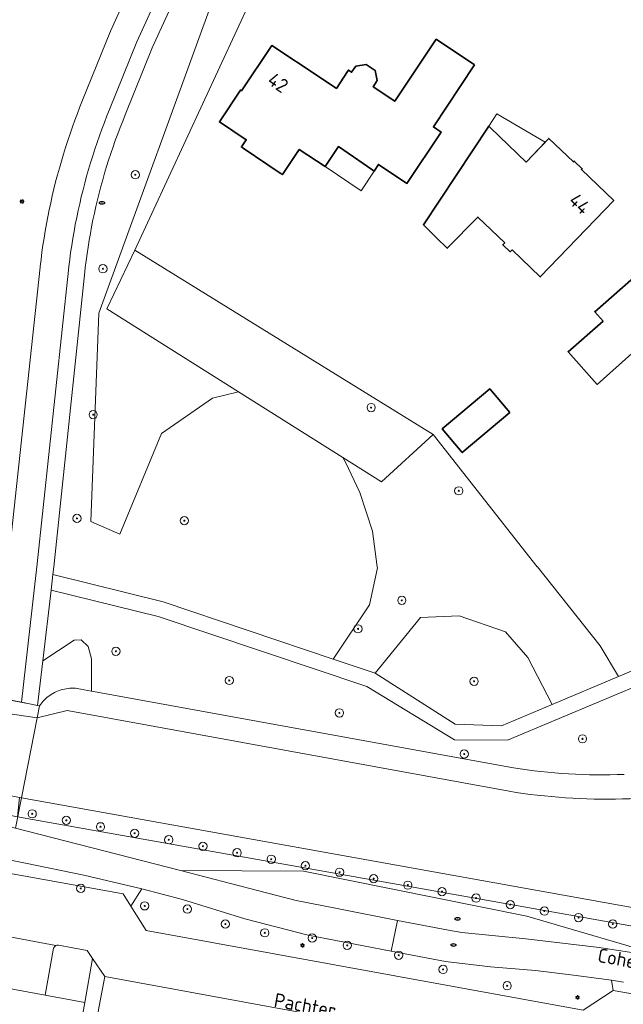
# Model space of a CAD drawing. Header units: metres. Extents: x 152610 to 160096, y 456114 to 462495.
# Tile 557 of 938: x 158757 to 158815, y 459958 to 460053. Entities that reach past the tile are written whole.
import ezdxf
from ezdxf.enums import TextEntityAlignment as Align

# ---------------------------------------------------------------- set-up
doc = ezdxf.new("R2010")
doc.units = ezdxf.units.M
doc.header["$LTSCALE"] = 0.5
doc.layers.get('0').update_dxf_attribs({"linetype": 'CONTINUOUS'})
for name, color, linetype, lineweight in [('B-PV-GK-BESCHOEIING-G', 251, 'GK-BESCHOEIING-SO', 18), ('B-PV-GR-BEPLANTING_CULTUUR_BOSPLANTSOEN-GV', 251, 'CONTINUOUS', 18), ('B-PV-GR-BEPLANTING_CULTUUR_HEESTERS-GV', 251, 'CONTINUOUS', 18), ('B-PV-GR-BOOM-S', 251, 'CONTINUOUS', 25), ('B-PV-GR-HAAG-GV', 251, 'CONTINUOUS', 13), ('B-PV-GW-TALUD_KRUIN-G', 251, 'CONTINUOUS', 18), ('B-PV-IE-MEUBILAIR-S', 251, 'CONTINUOUS', 25), ('B-PV-KW-KUNSTWERK_DEK-GV', 251, 'CONTINUOUS', 18), ('B-PV-OG-BEBOUWING-GV', 6, 'CONTINUOUS', 35), ('B-PV-OG-BEBOUWING-T18', 1, 'CONTINUOUS', 18), ('B-PV-OG-BEBOUWING_OVERBOUWING-GV', 251, 'CONTINUOUS', 18), ('B-PV-OG-TERREIN_BEGROEID-GV', 251, 'CONTINUOUS', 18), ('B-PV-OG-TOPOGRAFIE-T18', 1, 'CONTINUOUS', 18), ('B-PV-OG-WATER_SLOOT-GV', 251, 'CONTINUOUS', 18), ('B-PV-VH-GESLOTENVERHARDING_ASFALT-GV', 251, 'CONTINUOUS', 18), ('B-PV-VH-HALFVERHARDING_GRAVEL-GV', 251, 'CONTINUOUS', 18), ('B-PV-VH-ONVERHARD_ZAND-GV', 251, 'CONTINUOUS', 18), ('B-PV-VH-OPENVERHARDING_BETONSTRAATSTEEN-GV', 251, 'CONTINUOUS', 18), ('B-PV-VH-OPENVERHARDING_TEGEL-GV', 251, 'CONTINUOUS', 18)]:
    doc.layers.add(name, color=color, linetype=linetype, lineweight=lineweight)
doc.styles.add('NLCS-ISO', font='NLCS-ISO.ttf')
doc.styles.add('NLCS-ISO-M750-T18', font='NLCS-ISO.ttf', dxfattribs={"height": 1.35})
doc.linetypes.add('GK-BESCHOEIING-SO', pattern='A,18,-3,[1,NLCS.SHX,S=0.6,R=0,X=0,Y=0],-3', length=24)

# ---------------------------------------------------------------- blocks, each defined once
blk = doc.blocks.new('SIE-MEUBILAIR_PAAL_LICHTMAST-SO')
for points in [[(-0.62, 0), (-1, 0)], [(-0.71, 0.71), (-0.44, 0.44)], [(0, 1), (0, 0.62)], [(0.44, 0.44), (0.71, 0.71)], [(1, 0), (0.62, 0)], [(-0.71, -0.71), (-0.44, -0.44)], [(0, -0.62), (0, -1)], [(0.44, -0.44), (0.71, -0.71)]]:
    blk.add_lwpolyline(points)
blk.add_circle((0, 0), 0.5)
blk = doc.blocks.new('SIE-MEUBILAIR_PUT_RIOOLPUT-SO')
blk.add_ellipse((0, 0), major_axis=(1.25, 0), ratio=0.54)
at = {"style": 'NLCS-ISO'}
blk.add_text('ri', height=0.75, dxfattribs=at).set_placement((-0.04, 0.07), align=Align.MIDDLE_CENTER)
blk = doc.blocks.new('SGR-BOOM_GBKN-SO')
at = {"linetype": 'ByBlock', "lineweight": 18}
h = blk.add_hatch(color=0, dxfattribs=at)
h.dxf.hatch_style = 1
edge = h.paths.add_edge_path()
edge.add_arc((0, 0), 0.25, 0, 360)
at = {"color": 0, "linetype": 'ByBlock', "lineweight": 18}
for radius in [2, 0.25]:
    blk.add_circle((0, 0), radius, dxfattribs=at)
at = {"color": 0, "linetype": 'ByBlock', "lineweight": 18, "style": 'NLCS-ISO'}
blk.add_attdef('SOORT', (2.5, 0), '', height=1.5, dxfattribs=at)

msp = doc.modelspace()

# ---------------------------------------------------------------- linework, layer by layer
at = {"layer": 'B-PV-GK-BESCHOEIING-G', "flags": 128}
msp.add_lwpolyline([(158474.733, 460059.158), (158474.943, 460059.189), (158475.393, 460059.246), (158475.843, 460059.296), (158476.295, 460059.338), (158476.747, 460059.372), (158477.199, 460059.398), (158477.652, 460059.416), (158478.105, 460059.426), (158478.558, 460059.429), (158479.012, 460059.423), (158479.465, 460059.409), (158479.917, 460059.387), (158480.37, 460059.357), (158480.821, 460059.319), (158481.272, 460059.273), (158481.722, 460059.219), (158482.171, 460059.157), (158482.619, 460059.088), (158483.066, 460059.01), (158483.511, 460058.925), (158483.954, 460058.831), (158484.396, 460058.73), (158484.836, 460058.621), (158485.274, 460058.505), (158485.71, 460058.38), (158486.144, 460058.248), (158486.575, 460058.109), (158487.004, 460057.962), (158487.43, 460057.807), (158487.853, 460057.644), (158488.273, 460057.475), (158488.69, 460057.298), (158489.104, 460057.113), (158489.515, 460056.921), (158489.922, 460056.723), (158490.326, 460056.516), (158490.726, 460056.303), (158491.122, 460056.083), (158491.514, 460055.856), (158491.903, 460055.622), (158492.287, 460055.381), (158492.666, 460055.133), (158493.041, 460054.879), (158493.412, 460054.618), (158493.778, 460054.351), (158494.139, 460054.077), (158494.496, 460053.797), (158494.847, 460053.511), (158495.193, 460053.218), (158495.534, 460052.919), (158495.87, 460052.615), (158496.2, 460052.305), (158496.525, 460051.988), (158496.844, 460051.666), (158497.157, 460051.339), (158497.465, 460051.006), (158498.657, 460049.856), (158500, 460048.907), (158501.649, 460047.928), (158503.451, 460047.272), (158503.768, 460047.182), (158504.636, 460046.931), (158505.5, 460046.672), (158506.363, 460046.406), (158507.223, 460046.132), (158508.08, 460045.85), (158508.936, 460045.561), (158509.788, 460045.264), (158510.638, 460044.96), (158511.485, 460044.648), (158512.329, 460044.329), (158513.171, 460044.002), (158514.009, 460043.668), (158514.845, 460043.326), (158515.677, 460042.977), (158516.506, 460042.62), (158517.332, 460042.257), (158518.155, 460041.886), (158518.975, 460041.507), (158519.791, 460041.122), (158520.604, 460040.729), (158521.413, 460040.329), (158522.219, 460039.922), (158523.021, 460039.507), (158523.819, 460039.086), (158524.613, 460038.657), (158525.404, 460038.222), (158525.955, 460037.907), (158526.509, 460037.598), (158527.067, 460037.297), (158527.629, 460037.002), (158528.195, 460036.715), (158528.765, 460036.435), (158529.337, 460036.162), (158529.914, 460035.896), (158530.493, 460035.637), (158531.076, 460035.386), (158531.662, 460035.143), (158532.251, 460034.906), (158532.842, 460034.677), (158533.437, 460034.456), (158534.035, 460034.242), (158534.635, 460034.036), (158535.237, 460033.837), (158535.842, 460033.646), (158536.45, 460033.462), (158537.059, 460033.286), (158537.671, 460033.118), (158538.285, 460032.958), (158538.901, 460032.805), (158539.519, 460032.66), (158540.138, 460032.523), (158540.76, 460032.394), (158541.382, 460032.273), (158542.007, 460032.159), (158542.145, 460032.135), (158584.685, 460024.085), (158585.019, 460024.016), (158585.354, 460023.955), (158585.69, 460023.902), (158586.028, 460023.856), (158586.367, 460023.819), (158586.706, 460023.79), (158587.046, 460023.768), (158587.386, 460023.755), (158587.727, 460023.75), (158588.068, 460023.752), (158588.408, 460023.763), (158588.748, 460023.781), (158589.088, 460023.808), (158589.427, 460023.842), (158589.765, 460023.885), (158590.102, 460023.935), (158590.437, 460023.994), (158590.772, 460024.06), (158591.104, 460024.134), (158591.435, 460024.215), (158591.763, 460024.305), (158592.09, 460024.402), (158592.414, 460024.507), (158592.736, 460024.619), (158593.054, 460024.739), (158593.37, 460024.867), (158593.683, 460025.002), (158593.889, 460025.095), (158594.111, 460025.174), (158594.513, 460025.312), (158594.918, 460025.442), (158595.325, 460025.564), (158595.735, 460025.679), (158596.147, 460025.786), (158596.56, 460025.885), (158596.976, 460025.977), (158597.393, 460026.06), (158597.811, 460026.136), (158598.231, 460026.204), (158598.652, 460026.264), (158599.075, 460026.316), (158599.498, 460026.36), (158599.921, 460026.396), (158600.346, 460026.424), (158600.771, 460026.444), (158601.196, 460026.456), (158601.621, 460026.46), (158602.047, 460026.456), (158602.472, 460026.444), (158602.897, 460026.424), (158603.321, 460026.397), (158603.745, 460026.361), (158604.168, 460026.317), (158604.59, 460026.265), (158605.011, 460026.206), (158605.431, 460026.138), (158605.85, 460026.062), (158606.267, 460025.979), (158606.682, 460025.888), (158607.096, 460025.789), (158614.619, 460024.73), (158616.954, 460024.152), (158630.636, 460021.782), (158631.11, 460021.67), (158631.585, 460021.565), (158632.062, 460021.469), (158632.541, 460021.38), (158633.021, 460021.299), (158633.502, 460021.226), (158633.985, 460021.161), (158634.468, 460021.104), (158634.952, 460021.055), (158635.437, 460021.014), (158635.923, 460020.981), (158636.409, 460020.956), (158636.896, 460020.939), (158637.382, 460020.929), (158637.869, 460020.928), (158638.356, 460020.935), (158638.842, 460020.95), (158639.329, 460020.973), (158639.814, 460021.003), (158640.3, 460021.042), (158640.784, 460021.089), (158641.268, 460021.143), (158641.75, 460021.206), (158642.232, 460021.277), (158642.713, 460021.355), (158643.192, 460021.441), (158643.669, 460021.536), (158644.145, 460021.638), (158644.209, 460021.652), (158644.457, 460021.708), (158644.835, 460021.786), (158645.215, 460021.857), (158645.596, 460021.92), (158645.978, 460021.975), (158646.361, 460022.022), (158646.745, 460022.061), (158647.13, 460022.092), (158647.516, 460022.115), (158647.902, 460022.13), (158648.288, 460022.137), (158648.674, 460022.136), (158649.06, 460022.127), (158649.446, 460022.11), (158649.831, 460022.086), (158650.216, 460022.053), (158650.6, 460022.012), (158650.983, 460021.963), (158651.365, 460021.906), (158651.745, 460021.842), (158652.125, 460021.769), (158652.502, 460021.689), (158652.878, 460021.601), (158653.253, 460021.505), (158653.625, 460021.401), (158653.994, 460021.29), (158654.362, 460021.171), (158654.726, 460021.045), (158655.089, 460020.911), (158655.448, 460020.769), (158655.804, 460020.62), (158656.157, 460020.464), (158656.507, 460020.3), (158656.853, 460020.129), (158657.196, 460019.951), (158657.535, 460019.767), (158657.87, 460019.575), (158658.201, 460019.376), (158658.528, 460019.17), (158659.581, 460014.995), (158660.547, 460013.802), (158661.019, 460013.554), (158661.798, 460013.146), (158662.244, 460013.587), (158662.352, 460014.275), (158662.353, 460015.601), (158662.635, 460017.118), (158662.987, 460017.748), (158666.914, 460018.277), (158667.106, 460018.303), (158669.964, 460018.687), (158670.182, 460018.717), (158671.399, 460018.541), (158671.447, 460018.534), (158671.66, 460018.495), (158671.872, 460018.449), (158672.082, 460018.396), (158672.29, 460018.334), (158672.496, 460018.265), (158672.698, 460018.188), (158672.898, 460018.104), (158673.095, 460018.013), (158673.288, 460017.914), (158673.477, 460017.808), (158673.663, 460017.696), (158673.844, 460017.577), (158674.02, 460017.451), (158674.192, 460017.318), (158674.359, 460017.18), (158674.52, 460017.035), (158674.676, 460016.884), (158674.827, 460016.728), (158674.971, 460016.567), (158675.11, 460016.4), (158675.242, 460016.228), (158675.368, 460016.051), (158675.487, 460015.87), (158675.6, 460015.685), (158675.705, 460015.495), (158675.804, 460015.302), (158675.895, 460015.106), (158675.979, 460014.906), (158676.056, 460014.703), (158676.125, 460014.497), (158676.186, 460014.289), (158676.24, 460014.079), (158676.286, 460013.867), (158676.324, 460013.654), (158676.354, 460013.439), (158676.753, 460008.743), (158676.77, 460008.544), (158676.933, 460006.617), (158676.95, 460006.417), (158677.59, 460002.15), (158678.147, 460000), (158678.47, 459998.75), (158681.56, 459993.85), (158682.373, 459992.754), (158683.361, 459991.812), (158683.561, 459991.657), (158683.766, 459991.508), (158683.976, 459991.366), (158684.189, 459991.23), (158684.408, 459991.101), (158684.63, 459990.979), (158684.855, 459990.865), (158685.085, 459990.757), (158685.317, 459990.657), (158685.553, 459990.564), (158685.791, 459990.479), (158686.032, 459990.401), (158686.276, 459990.331), (158686.521, 459990.268), (158686.6, 459990.25), (158751.58, 459978.72), (158751.778, 459978.68), (158756.595, 459977.716), (158756.791, 459977.677), (158834.12, 459963.78), (158843.94, 459961.89), (158852.56, 459960.22), (158852.897, 459960.137), (158853.235, 459960.061), (158853.575, 459959.994), (158853.917, 459959.934), (158854.259, 459959.882), (158854.603, 459959.838), (158854.948, 459959.803), (158855.294, 459959.775), (158855.64, 459959.755), (158855.986, 459959.743), (158856.333, 459959.739), (158856.68, 459959.743), (158857.026, 459959.755), (158857.372, 459959.775), (158857.718, 459959.803), (158858.063, 459959.839), (158858.407, 459959.882), (158858.75, 459959.934), (158859.07, 459959.99), (158859.409, 459960.091), (158859.778, 459960.194), (158860.149, 459960.288), (158860.522, 459960.375), (158860.897, 459960.454), (158861.273, 459960.526), (158861.651, 459960.589), (158862.03, 459960.645), (158862.41, 459960.692), (158862.791, 459960.732), (158863.172, 459960.763), (158863.555, 459960.787), (158863.937, 459960.803), (158864.32, 459960.81), (158864.703, 459960.81), (158865.086, 459960.802), (158865.469, 459960.785), (158865.851, 459960.761), (158866.233, 459960.729), (158866.614, 459960.688), (158866.994, 459960.64), (158867.372, 459960.584), (158867.75, 459960.52), (158896.821, 459951.25), (158899.349, 459950.965), (158901.43, 459950.73), (158906.435, 459950.678), (158906.882, 459950.597), (158909.016, 459950.211), (158915.147, 459949.101), (158917.198, 459948.729), (158917.642, 459948.649), (158921.99, 459945.69), (158925.427, 459945.052), (158964.503, 459937.795), (159000, 459934.696), (159003.633, 459934.171), (159005.109, 459934.22), (159006.093, 459934.614), (159007.077, 459935.305), (159007.962, 459936.143), (159014.89, 459947.09), (159017.691, 459951.429), (159019.017, 459954.043), (159018.462, 459968.244), (159020.418, 459992.305), (159020.706, 459993.813), (159022.152, 460000), (159022.95, 460003.42), (159027.25, 460016.67), (159028.16, 460021.17), (159028.265, 460024.361), (159027.69, 460030.4), (159027.671, 460030.666), (159027.644, 460030.931), (159027.609, 460031.195), (159027.566, 460031.459), (159027.515, 460031.72), (159027.457, 460031.98), (159027.391, 460032.239), (159027.316, 460032.495), (159027.235, 460032.748), (159027.145, 460033), (159027.049, 460033.248), (159026.944, 460033.493), (159026.833, 460033.736), (159026.714, 460033.974), (159026.588, 460034.209), (159026.456, 460034.441), (159026.316, 460034.668), (159026.23, 460034.8), (159026.04, 460035.142), (159025.843, 460035.481), (159025.639, 460035.815), (159025.429, 460036.145), (159025.211, 460036.47), (159024.987, 460036.792), (159024.757, 460037.108), (159024.52, 460037.42), (159024.277, 460037.727), (159024.028, 460038.028), (159023.772, 460038.325), (159023.511, 460038.616), (159023.243, 460038.902), (159022.97, 460039.183), (159022.691, 460039.457), (159022.407, 460039.726), (159022.117, 460039.989), (159021.822, 460040.247), (159021.521, 460040.498), (159021.216, 460040.742), (159020.906, 460040.981), (159020.591, 460041.213), (159020.271, 460041.439), (159019.946, 460041.658), (159019.617, 460041.871), (159019.284, 460042.076), (159018.947, 460042.275), (159018.606, 460042.467), (159018.261, 460042.652), (159017.912, 460042.83), (159017.81, 460042.88), (159010.88, 460044.64), (159000, 460045.968), (158973.31, 460049.15), (158970.17, 460049.52), (158966.22, 460052.79), (158955.33, 460052.2), (158953.13, 460052.57), (158952.84, 460052.62), (158952.26, 460049.87), (158951.637, 460047.099), (158956.462, 460046.222), (158999.997, 460038.306), (159019.45, 460034.88), (159020.22, 460023.97), (159013.47, 460002.92), (159014.063, 460000), (159014.75, 459996.5), (159014.96, 459994.766), (159015.2, 459993.44), (159015.31, 459991.71), (159014.51, 459987.81), (159008.04, 459965.34), (159004.43, 459960.25), (159000, 459960.353), (158998.4, 459960.39), (158984.69, 459966.34), (158972.72, 459965.62), (158962.87, 459959.8), (158959.98, 459955.93), (158957.133, 459952.707), (158948.935, 459949.392), (158938.055, 459951.623), (158924.86, 459955.26), (158921.282, 459954.369), (158918.671, 459954.179), (158918.225, 459954.257), (158916.164, 459954.616), (158910.021, 459955.687), (158907.885, 459956.059), (158907.442, 459956.136), (158904.968, 459956.938), (158901.43, 459958.27), (158890.98, 459967.57), (158877.255, 459970.054), (158862.49, 459972.71), (158842.246, 459972.236), (158839.35, 459972.21), (158836.56, 459972.73), (158833.66, 459977.71), (158833.569, 459977.866), (158833.471, 459978.018), (158833.366, 459978.165), (158833.255, 459978.308), (158833.138, 459978.446), (158833.015, 459978.578), (158832.886, 459978.705), (158832.752, 459978.825), (158832.612, 459978.94), (158832.468, 459979.049), (158832.318, 459979.151), (158832.165, 459979.246), (158832.007, 459979.334), (158831.846, 459979.416), (158831.681, 459979.49), (158831.513, 459979.557), (158831.342, 459979.616), (158831.169, 459979.668), (158830.994, 459979.711), (158830.817, 459979.748), (158830.638, 459979.776), (158830.459, 459979.796), (158830.278, 459979.809), (158830.098, 459979.813), (158829.917, 459979.809), (158829.737, 459979.798), (158829.557, 459979.778), (158829.378, 459979.751), (158829.201, 459979.715), (158829.026, 459979.672), (158828.852, 459979.621), (158828.681, 459979.563), (158828.57, 459979.52), (158828.493, 459979.5), (158827.826, 459979.328), (158827.158, 459979.164), (158826.487, 459979.008), (158825.815, 459978.859), (158825.141, 459978.719), (158824.466, 459978.586), (158823.789, 459978.461), (158823.11, 459978.344), (158822.431, 459978.235), (158821.75, 459978.134), (158821.068, 459978.04), (158820.385, 459977.955), (158819.701, 459977.878), (158819.016, 459977.808), (158818.33, 459977.747), (158817.644, 459977.693), (158816.957, 459977.648), (158816.269, 459977.61), (158815.582, 459977.58), (158814.894, 459977.559), (158814.205, 459977.545), (158813.517, 459977.54), (158812.829, 459977.542), (158812.14, 459977.553), (158811.452, 459977.571), (158810.764, 459977.597), (158810.077, 459977.632), (158809.39, 459977.674), (158808.703, 459977.725), (158808.017, 459977.783), (158807.332, 459977.849), (158806.648, 459977.924), (158805.964, 459978.006), (158805.282, 459978.096), (158804.6, 459978.194), (158803.92, 459978.3), (158761.22, 459986.1), (158758.322, 459985.408), (158753.269, 459986.128), (158753.067, 459986.157), (158749.69, 459986.67), (158727.918, 459990.667), (158699.682, 459995.849), (158690.69, 459997.5), (158690.618, 459997.516), (158690.387, 459997.573), (158690.159, 459997.638), (158689.932, 459997.71), (158689.708, 459997.79), (158689.487, 459997.877), (158689.269, 459997.972), (158689.054, 459998.074), (158688.843, 459998.183), (158688.635, 459998.299), (158688.432, 459998.423), (158688.233, 459998.552), (158688.038, 459998.689), (158687.848, 459998.832), (158687.663, 459998.981), (158687.483, 459999.137), (158687.308, 459999.298), (158687.139, 459999.466), (158686.976, 459999.638), (158686.818, 459999.817), (158686.667, 460000), (158685.555, 460001.955), (158685.499, 460002.085), (158685.375, 460002.386), (158685.258, 460002.69), (158685.149, 460002.997), (158685.047, 460003.307), (158684.953, 460003.619), (158684.866, 460003.933), (158684.788, 460004.249), (158684.717, 460004.567), (158684.654, 460004.887), (158684.599, 460005.208), (158684.552, 460005.531), (158684.512, 460005.854), (158684.481, 460006.178), (158684.457, 460006.503), (158684.442, 460006.829), (158684.441, 460007.029), (158684.373, 460008.962), (158684.366, 460009.162), (158682.835, 460049.515), (158682.091, 460056.641), (158679.424, 460075.603), (158675.896, 460089.698), (158675.862, 460089.837), (158675.82, 460090.04), (158675.785, 460090.245), (158675.759, 460090.45), (158675.74, 460090.657), (158675.73, 460090.864), (158675.727, 460091.071), (158675.733, 460091.278), (158675.746, 460091.485), (158675.767, 460091.691), (158675.797, 460091.896), (158675.834, 460092.1), (158675.879, 460092.303), (158675.932, 460092.503), (158675.992, 460092.701), (158676.06, 460092.897), (158676.136, 460093.09), (158676.219, 460093.28), (158676.309, 460093.466), (158676.407, 460093.649), (158676.511, 460093.828), (158676.622, 460094.003), (158676.74, 460094.174), (158676.864, 460094.34), (158676.995, 460094.501), (158677.132, 460094.656), (158677.275, 460094.807), (158677.423, 460094.951), (158677.577, 460095.09), (158677.736, 460095.223), (158677.9, 460095.35), (158678.069, 460095.47), (158678.242, 460095.583), (158678.42, 460095.69), (158679.124, 460098.709), (158679.71, 460101.22), (158678.135, 460101.478), (158676.628, 460102.001), (158676.439, 460102.088), (158676.194, 460102.208), (158675.953, 460102.336), (158675.716, 460102.471), (158675.482, 460102.612), (158675.253, 460102.76), (158675.029, 460102.915), (158674.809, 460103.076), (158674.594, 460103.244), (158674.384, 460103.418), (158674.179, 460103.598), (158673.98, 460103.784), (158673.786, 460103.976), (158673.597, 460104.173), (158673.415, 460104.376), (158673.239, 460104.584), (158673.069, 460104.797), (158672.905, 460105.015), (158672.747, 460105.238), (158672.597, 460105.465), (158672.452, 460105.697), (158672.315, 460105.933), (158672.185, 460106.172), (158672.062, 460106.416), (158671.946, 460106.663), (158671.837, 460106.913), (158671.736, 460107.166), (158671.642, 460107.422), (158671.556, 460107.681), (158670.245, 460117.41), (158670.219, 460117.602), (158669.958, 460119.521), (158669.933, 460119.705), (158667.522, 460137.655), (158666.197, 460150.943), (158665.164, 460167.52), (158665.12, 460183.663), (158665.289, 460190.315), (158665.604, 460194.292), (158665.629, 460194.539), (158665.664, 460194.81), (158665.707, 460195.08), (158665.758, 460195.349), (158665.817, 460195.616), (158665.883, 460195.881), (158665.957, 460196.144), (158666.039, 460196.405), (158666.129, 460196.663), (158666.226, 460196.919), (158666.33, 460197.172), (158666.442, 460197.421), (158666.561, 460197.667), (158666.687, 460197.91), (158666.82, 460198.148), (158666.961, 460198.383), (158667.108, 460198.613), (158667.261, 460198.839), (158667.421, 460199.061), (158667.588, 460199.278), (158667.761, 460199.489), (158667.94, 460199.696), (158668.125, 460199.897), (158668.316, 460200.093), (158668.512, 460200.283), (158668.714, 460200.467), (158668.921, 460200.646), (158669.134, 460200.818), (158669.351, 460200.984), (158669.573, 460201.143), (158669.8, 460201.296), (158670.031, 460201.442), (158670.266, 460201.582), (158670.505, 460201.714), (158670.748, 460201.839), (158670.994, 460201.957), (158671.244, 460202.068), (158671.497, 460202.172), (158671.753, 460202.268), (158672.012, 460202.357), (158672.273, 460202.438), (158672.536, 460202.511), (158673.586, 460202.643), (158675.654, 460202.454), (158680.24, 460200.758), (158684.716, 460198.791), (158742.58, 460186.99), (158742.848, 460188.52), (158743.093, 460189.916), (158743.6, 460192.81), (158685.67, 460204.82), (158680.76, 460205), (158677.037, 460206.38), (158675.289, 460207.471), (158675.065, 460207.642), (158674.839, 460207.824), (158674.618, 460208.012), (158674.402, 460208.206), (158674.191, 460208.406), (158673.986, 460208.612), (158673.787, 460208.824), (158673.594, 460209.041), (158673.407, 460209.263), (158673.226, 460209.49), (158673.051, 460209.722), (158672.883, 460209.959), (158672.722, 460210.2), (158672.567, 460210.446), (158672.419, 460210.696), (158672.278, 460210.95), (158672.143, 460211.207), (158672.017, 460211.468), (158671.897, 460211.733), (158671.784, 460212.001), (158671.68, 460212.272), (158671.582, 460212.545), (158671.492, 460212.821), (158671.41, 460213.1), (158670.971, 460216.313), (158670.67, 460217.248), (158670.659, 460217.314), (158670.584, 460217.782), (158670.518, 460218.252), (158670.459, 460218.723), (158670.409, 460219.194), (158670.366, 460219.666), (158670.331, 460220.139), (158670.305, 460220.613), (158670.286, 460221.087), (158670.275, 460221.561), (158670.272, 460222.035), (158670.278, 460222.509), (158670.291, 460222.983), (158670.312, 460223.457), (158670.342, 460223.93), (158670.379, 460224.403), (158670.424, 460224.875), (158670.884, 460236.208), (158671.443, 460250), (158671.646, 460254.657), (158671.932, 460258.598), (158672.045, 460266.708), (158672.206, 460278.296), (158673.841, 460310.082), (158672.827, 460327.858), (158672.802, 460328.217), (158672.77, 460328.576), (158672.729, 460328.934), (158672.681, 460329.291), (158672.624, 460329.647), (158672.56, 460330.002), (158672.488, 460330.355), (158672.407, 460330.706), (158672.32, 460331.055), (158672.224, 460331.403), (158672.173, 460331.575), (158671.331, 460334.857), (158670.909, 460336.049), (158670.252, 460337.253), (158669.749, 460337.931), (158668.707, 460339.041), (158667.431, 460340.162), (158666.576, 460340.921), (158665.827, 460341.447), (158664.587, 460342.123), (158663.031, 460342.66), (158661.99, 460342.963), (158660.832, 460343.113), (158657.125, 460343.156)], dxfattribs=at)
at = {"layer": 'B-PV-GR-BEPLANTING_CULTUUR_BOSPLANTSOEN-GV', "flags": 128}
for points in [[(158780.903, 460058.943), (158782.348, 460061.745), (158779.751, 460060.979), (158777.895, 460059.278), (158775.575, 460055.566), (158764.284, 460024.477), (158763.511, 460004.37), (158766.295, 460003.133), (158770.316, 460012.877), (158775.266, 460016.28), (158777.782, 460016.884), (158765.05, 460024.9), (158767.76, 460030.58)], [(158796.6, 460012.78), (158767.76, 460030.58), (158765.05, 460024.9), (158777.782, 460016.884), (158787.863, 460010.537), (158791.59, 460008.19)], [(158806.652, 460000), (158796.6, 460012.78), (158791.59, 460008.19), (158787.863, 460010.537), (158788.103, 460010.093), (158789.495, 460007.154), (158790.733, 460003.442), (158791.182, 460000), (158791.197, 459999.885), (158790.423, 459996.327), (158786.931, 459991.064), (158790.97, 459989.7), (158795.373, 459995.09), (158799.085, 459995.245), (158803.57, 459993.698), (158805.735, 459991.223), (158808.078, 459986.676), (158814.49, 459989.38), (158812.73, 459992.35), (158806.662, 459999.999)], [(158763.244, 459992.287), (158762.559, 459992.922), (158761.9, 459992.91), (158758.869, 459990.918), (158758.361, 459986.597), (158758.55, 459986.56), (158758.554, 459986.566), (158758.655, 459986.709), (158758.762, 459986.847), (158758.875, 459986.98), (158758.994, 459987.108), (158759.119, 459987.231), (158759.249, 459987.347), (158759.385, 459987.457), (158759.525, 459987.562), (158759.67, 459987.659), (158759.82, 459987.75), (158759.973, 459987.834), (158760.13, 459987.911), (158760.291, 459987.98), (158760.454, 459988.042), (158760.62, 459988.097), (158760.789, 459988.144), (158760.959, 459988.183), (158761.131, 459988.214), (158761.304, 459988.237), (158761.479, 459988.253), (158761.653, 459988.26), (158761.828, 459988.26), (158762.003, 459988.251), (158762.177, 459988.235), (158762.35, 459988.21), (158762.522, 459988.178), (158762.692, 459988.138), (158762.86, 459988.09), (158763.572, 459987.961), (158763.56, 459991.095)]]:
    msp.add_lwpolyline(points, close=True, dxfattribs=at)
at = {"layer": 'B-PV-GR-BEPLANTING_CULTUUR_HEESTERS-GV', "flags": 128}
for points in [[(158770.394, 459968.37), (158768.432, 459968.88), (158767.369, 459967.19), (158768.84, 459964.85), (158811.08, 459957.15), (158814, 459959.07), (158813.823, 459960.043), (158810.161, 459960.543), (158806.49, 459960.98), (158802.123, 459961.356), (158797.77, 459961.87), (158792.522, 459962.87), (158784.49, 459964.4), (158778.378, 459965.973), (158772.35, 459967.84)], [(158760.36, 459963.42), (158760.229, 459963.427), (158760.103, 459963.39), (158759.975, 459963.287), (158759.9, 459963.14), (158759.09, 459958.6), (158762.91, 459957.895), (158763.673, 459962.158), (158763.16, 459962.92)]]:
    msp.add_lwpolyline(points, close=True, dxfattribs=at)
at = {"layer": 'B-PV-GR-HAAG-GV', "flags": 128}
msp.add_lwpolyline([(158744.97, 459972.29), (158766.62, 459968.38), (158767.369, 459967.19), (158768.432, 459968.88), (158762.83, 459970.211), (158757.19, 459971.37), (158748.95, 459972.99)], dxfattribs=at)
at = {"layer": 'B-PV-GW-TALUD_KRUIN-G', "flags": 128}
msp.add_lwpolyline([(158815.042, 459979.929), (158814.371, 459979.908), (158813.7, 459979.896), (158813.029, 459979.891), (158812.358, 459979.895), (158811.687, 459979.907), (158811.016, 459979.926), (158810.346, 459979.953), (158809.676, 459979.989), (158809.006, 459980.033), (158808.337, 459980.084), (158807.669, 459980.144), (158807.001, 459980.211), (158806.334, 459980.286), (158805.668, 459980.37), (158805.004, 459980.461), (158804.34, 459980.56), (158763.572, 459987.961), (158762.86, 459988.09), (158762.692, 459988.138), (158762.522, 459988.178), (158762.35, 459988.21), (158762.177, 459988.235), (158762.003, 459988.251), (158761.828, 459988.26), (158761.653, 459988.26), (158761.479, 459988.253), (158761.304, 459988.237), (158761.131, 459988.214), (158760.959, 459988.183), (158760.789, 459988.144), (158760.62, 459988.097), (158760.454, 459988.042), (158760.291, 459987.98), (158760.13, 459987.911), (158759.973, 459987.834), (158759.82, 459987.75), (158759.67, 459987.659), (158759.525, 459987.562), (158759.385, 459987.457), (158759.249, 459987.347), (158759.119, 459987.231), (158758.994, 459987.108), (158758.875, 459986.98), (158758.762, 459986.847), (158758.655, 459986.709), (158758.554, 459986.566), (158758.55, 459986.56), (158758.361, 459986.597), (158756.791, 459986.902), (158753.35, 459987.57)], dxfattribs=at)
at = {"layer": 'B-PV-KW-KUNSTWERK_DEK-GV', "flags": 128}
msp.add_lwpolyline([(158753.55, 459987.531), (158753.35, 459987.57), (158753.067, 459986.157), (158752.323, 459982.438), (158751.396, 459977.785), (158751.005, 459975.802), (158751.194, 459975.763), (158753.602, 459975.271), (158756.208, 459974.74), (158756.791, 459977.677), (158758.322, 459985.408), (158758.55, 459986.56), (158758.36, 459986.59), (158757.576, 459986.744), (158755.17, 459987.214)], close=True, dxfattribs=at)
at = {"layer": 'B-PV-OG-BEBOUWING-GV', "flags": 128}
for points in [[(158800.59, 460048.48), (158796.88, 460050.95), (158792.87, 460044.96), (158790.78, 460046.37), (158791.18, 460046.96), (158790.98, 460047.95), (158790.12, 460048.52), (158789.11, 460048.34), (158788.71, 460047.76), (158788.4, 460047.97), (158788.309, 460047.833), (158787.23, 460046.21), (158785.65, 460047.26), (158780.99, 460050.35), (158778.05, 460045.98), (158777.96, 460046.04), (158775.93, 460042.97), (158778.52, 460041.25), (158778.06, 460040.56), (158778.228, 460040.446), (158781.794, 460038.023), (158782.01, 460037.88), (158783.64, 460040.31), (158786.14, 460038.65), (158787.43, 460040.59), (158790.742, 460038.315), (158790.88, 460038.22), (158791.3, 460038.86), (158794.05, 460037.03), (158797.357, 460041.982), (158796.61, 460042.48)], [(158802.138, 460042.388), (158801.966, 460042.553), (158795.65, 460033.03), (158795.97, 460032.716), (158796.923, 460031.779), (158797.95, 460030.77), (158800.91, 460033.78), (158803.5, 460031.29), (158803.32, 460031.1), (158804.04, 460030.42), (158804.22, 460030.6), (158806.93, 460028), (158814.04, 460035.37), (158810.92, 460038.36), (158811, 460038.44), (158810.22, 460039.18), (158810.15, 460039.1), (158807.76, 460041.37), (158805.59, 460039.09)], [(158822.49, 460025.37), (158818.35, 460030.04), (158812.21, 460024.63), (158813.01, 460023.73), (158809.63, 460020.76), (158812.44, 460017.61), (158815.79, 460020.6), (158820.14, 460015.63), (158826.56, 460021.29), (158822.75, 460025.6)], [(158803.987, 460014.894), (158802.051, 460017.185), (158797.467, 460013.313), (158799.404, 460011.021)]]:
    msp.add_lwpolyline(points, close=True, dxfattribs=at)
at = {"layer": 'B-PV-OG-BEBOUWING_OVERBOUWING-GV', "flags": 128}
for points in [[(158807.411, 460041.003), (158802.73, 460043.745), (158801.966, 460042.553), (158802.138, 460042.388), (158805.59, 460039.09)], [(158790.742, 460038.315), (158787.43, 460040.59), (158786.14, 460038.65), (158789.638, 460036.327), (158790.88, 460038.22)]]:
    msp.add_lwpolyline(points, close=True, dxfattribs=at)
at = {"layer": 'B-PV-OG-TERREIN_BEGROEID-GV', "flags": 128}
for points in [[(158755.463, 460000), (158758.6, 460028.94), (158758.606, 460028.995), (158758.687, 460029.684), (158758.776, 460030.372), (158758.873, 460031.058), (158758.978, 460031.744), (158759.091, 460032.428), (158759.212, 460033.111), (158759.341, 460033.793), (158759.477, 460034.472), (158759.621, 460035.151), (158759.773, 460035.827), (158759.933, 460036.502), (158760.101, 460037.175), (158760.276, 460037.846), (158760.459, 460038.515), (158760.65, 460039.181), (158760.849, 460039.846), (158761.055, 460040.508), (158761.269, 460041.168), (158761.49, 460041.825), (158761.719, 460042.479), (158761.956, 460043.131), (158762.2, 460043.78), (158762.451, 460044.427), (158762.71, 460045.07), (158765.388, 460051.735), (158768.37, 460058.27)], [(158772.33, 460056.48), (158769.435, 460050.132), (158766.83, 460043.66), (158766.578, 460043.044), (158766.334, 460042.425), (158766.097, 460041.803), (158765.867, 460041.178), (158765.645, 460040.551), (158765.431, 460039.921), (158765.224, 460039.288), (158765.025, 460038.653), (158764.833, 460038.016), (158764.649, 460037.376), (158764.473, 460036.735), (158764.305, 460036.091), (158764.144, 460035.445), (158763.991, 460034.797), (158763.846, 460034.148), (158763.709, 460033.497), (158763.579, 460032.844), (158763.458, 460032.19), (158763.344, 460031.534), (158763.238, 460030.877), (158763.14, 460030.219), (158763.05, 460029.559), (158762.968, 460028.899), (158762.92, 460028.48), (158759.909, 460000), (158759.83, 459999.26), (158770.5, 459996.61), (158786.931, 459991.064), (158790.423, 459996.327), (158791.197, 459999.885), (158791.182, 460000), (158790.733, 460003.442), (158789.495, 460007.154), (158788.103, 460010.093), (158787.863, 460010.537), (158777.782, 460016.884), (158775.266, 460016.28), (158770.316, 460012.877), (158766.295, 460003.133), (158763.511, 460004.37), (158764.284, 460024.477), (158775.575, 460055.566)], [(158831.413, 459994.845), (158803.76, 459983.23), (158798.65, 459983.28), (158790.17, 459988.44), (158770.02, 459995.19), (158759.67, 459997.73), (158758.869, 459990.918), (158761.9, 459992.91), (158762.559, 459992.922), (158763.244, 459992.287), (158763.56, 459991.095), (158763.572, 459987.961), (158804.34, 459980.56), (158805.004, 459980.461), (158805.668, 459980.37), (158806.334, 459980.286), (158807.001, 459980.211), (158807.669, 459980.144), (158808.337, 459980.084), (158809.006, 459980.033), (158809.676, 459979.989), (158810.346, 459979.953), (158811.016, 459979.926), (158811.687, 459979.907), (158812.358, 459979.895), (158813.029, 459979.891), (158813.7, 459979.896), (158814.371, 459979.908), (158815.042, 459979.929)], [(158844.483, 459960.168), (158756.423, 459975.823), (158751.211, 459976.85), (158746.29, 459977.75), (158686.32, 459988.68)], [(158815.042, 459979.929), (158814.371, 459979.908), (158813.7, 459979.896), (158813.029, 459979.891), (158812.358, 459979.895), (158811.687, 459979.907), (158811.016, 459979.926), (158810.346, 459979.953), (158809.676, 459979.989), (158809.006, 459980.033), (158808.337, 459980.084), (158807.669, 459980.144), (158807.001, 459980.211), (158806.334, 459980.286), (158805.668, 459980.37), (158805.004, 459980.461), (158804.34, 459980.56), (158763.572, 459987.961), (158762.86, 459988.09), (158762.692, 459988.138), (158762.522, 459988.178), (158762.35, 459988.21), (158762.177, 459988.235), (158762.003, 459988.251), (158761.828, 459988.26), (158761.653, 459988.26), (158761.479, 459988.253), (158761.304, 459988.237), (158761.131, 459988.214), (158760.959, 459988.183), (158760.789, 459988.144), (158760.62, 459988.097), (158760.454, 459988.042), (158760.291, 459987.98), (158760.13, 459987.911), (158759.973, 459987.834), (158759.82, 459987.75), (158759.67, 459987.659), (158759.525, 459987.562), (158759.385, 459987.457), (158759.249, 459987.347), (158759.119, 459987.231), (158758.994, 459987.108), (158758.875, 459986.98), (158758.762, 459986.847), (158758.655, 459986.709), (158758.554, 459986.566), (158758.55, 459986.56), (158758.361, 459986.597), (158756.791, 459986.902), (158753.35, 459987.57)], [(158753.269, 459986.128), (158758.322, 459985.408), (158761.22, 459986.1), (158803.92, 459978.3), (158804.6, 459978.194), (158805.282, 459978.096), (158805.964, 459978.006), (158806.648, 459977.924), (158807.332, 459977.849), (158808.017, 459977.783), (158808.703, 459977.725), (158809.39, 459977.674), (158810.077, 459977.632), (158810.764, 459977.597), (158811.452, 459977.571), (158812.14, 459977.553), (158812.829, 459977.542), (158813.517, 459977.54), (158814.205, 459977.545), (158814.894, 459977.559), (158815.582, 459977.58)], [(158756.208, 459974.74), (158772.159, 459970.644), (158784.056, 459970.589), (158805.655, 459966.231), (158819.705, 459962.103)], [(158814.997, 459959.87), (158813.823, 459960.043), (158814, 459959.07), (158817.143, 459958.498)]]:
    msp.add_lwpolyline(points, dxfattribs=at)
for points in [[(158803.57, 459993.698), (158799.085, 459995.245), (158795.373, 459995.09), (158790.97, 459989.7), (158798.7, 459984.78), (158803.18, 459984.61), (158808.078, 459986.676), (158805.735, 459991.223)], [(158756.791, 459977.677), (158756.595, 459977.716), (158756.423, 459975.823), (158844.483, 459960.168), (158844.803, 459961.723), (158843.94, 459961.89), (158834.12, 459963.78)], [(158784.056, 459970.589), (158772.159, 459970.644), (158779.61, 459968.73), (158783.35, 459967.739), (158787.15, 459967.01), (158793.155, 459965.834), (158798.08, 459964.87), (158799.36, 459964.65), (158805.55, 459964.06), (158812.645, 459963.209), (158819.705, 459962.103), (158805.655, 459966.231)]]:
    msp.add_lwpolyline(points, close=True, dxfattribs=at)
at = {"layer": 'B-PV-OG-WATER_SLOOT-GV', "flags": 128}
for points in [[(158686.6, 459990.25), (158751.58, 459978.72), (158751.778, 459978.68), (158756.595, 459977.716), (158756.791, 459977.677), (158834.12, 459963.78)], [(158815.582, 459977.58), (158814.894, 459977.559), (158814.205, 459977.545), (158813.517, 459977.54), (158812.829, 459977.542), (158812.14, 459977.553), (158811.452, 459977.571), (158810.764, 459977.597), (158810.077, 459977.632), (158809.39, 459977.674), (158808.703, 459977.725), (158808.017, 459977.783), (158807.332, 459977.849), (158806.648, 459977.924), (158805.964, 459978.006), (158805.282, 459978.096), (158804.6, 459978.194), (158803.92, 459978.3), (158761.22, 459986.1), (158758.322, 459985.408), (158753.269, 459986.128)]]:
    msp.add_lwpolyline(points, dxfattribs=at)
at = {"layer": 'B-PV-VH-GESLOTENVERHARDING_ASFALT-GV', "flags": 128}
for points in [[(158768.37, 460058.27), (158765.388, 460051.735), (158762.71, 460045.07), (158762.451, 460044.427), (158762.2, 460043.78), (158761.956, 460043.131), (158761.719, 460042.479), (158761.49, 460041.825), (158761.269, 460041.168), (158761.055, 460040.508), (158760.849, 460039.846), (158760.65, 460039.181), (158760.459, 460038.515), (158760.276, 460037.846), (158760.101, 460037.175), (158759.933, 460036.502), (158759.773, 460035.827), (158759.621, 460035.151), (158759.477, 460034.472), (158759.341, 460033.793), (158759.212, 460033.111), (158759.091, 460032.428), (158758.978, 460031.744), (158758.873, 460031.058), (158758.776, 460030.372), (158758.687, 460029.684), (158758.606, 460028.995), (158758.6, 460028.94), (158755.463, 460000)], [(158753.35, 459987.57), (158756.791, 459986.902), (158758.07, 459998.01), (158758.281, 460000), (158761.33, 460028.65), (158761.371, 460029.002), (158761.457, 460029.681), (158761.55, 460030.358), (158761.651, 460031.034), (158761.76, 460031.709), (158761.877, 460032.383), (158762.002, 460033.056), (158762.135, 460033.726), (158762.276, 460034.396), (158762.424, 460035.063), (158762.58, 460035.729), (158762.744, 460036.393), (158762.916, 460037.055), (158763.096, 460037.714), (158763.283, 460038.372), (158763.478, 460039.027), (158763.68, 460039.681), (158763.891, 460040.331), (158764.108, 460040.98), (158764.334, 460041.625), (158764.567, 460042.268), (158764.807, 460042.908), (158765.055, 460043.546), (158765.31, 460044.18), (158767.951, 460050.72), (158770.87, 460057.14)], [(158748.95, 459972.99), (158757.19, 459971.37), (158762.83, 459970.211), (158768.432, 459968.88), (158770.394, 459968.37), (158772.35, 459967.84), (158778.378, 459965.973), (158784.49, 459964.4), (158792.522, 459962.87), (158792.753, 459963.953), (158793.155, 459965.834), (158787.15, 459967.01), (158783.35, 459967.739), (158779.61, 459968.73), (158772.159, 459970.644), (158756.208, 459974.74)], [(158819.705, 459962.103), (158812.645, 459963.209), (158805.55, 459964.06), (158799.36, 459964.65), (158798.08, 459964.87), (158793.155, 459965.834), (158792.753, 459963.953), (158792.522, 459962.87), (158797.77, 459961.87), (158802.123, 459961.356), (158806.49, 459960.98), (158810.161, 459960.543), (158813.823, 459960.043), (158814.997, 459959.87)]]:
    msp.add_lwpolyline(points, dxfattribs=at)
msp.add_lwpolyline([(158753.55, 459987.531), (158753.35, 459987.57), (158753.067, 459986.157), (158752.323, 459982.438), (158751.396, 459977.785), (158751.005, 459975.802), (158751.194, 459975.763), (158753.602, 459975.271), (158756.208, 459974.74), (158756.791, 459977.677), (158758.322, 459985.408), (158758.55, 459986.56), (158758.36, 459986.59), (158757.576, 459986.744), (158755.17, 459987.214)], close=True, dxfattribs=at)
at = {"layer": 'B-PV-VH-HALFVERHARDING_GRAVEL-GV', "flags": 128}
msp.add_lwpolyline([(158764.86, 459960.4), (158763.673, 459962.158), (158762.91, 459957.895), (158762.5, 459955.6), (158763.906, 459955.364), (158764.32, 459957.55)], close=True, dxfattribs=at)
at = {"layer": 'B-PV-VH-ONVERHARD_ZAND-GV', "flags": 128}
msp.add_lwpolyline([(158744.97, 459972.29), (158766.62, 459968.38), (158767.369, 459967.19), (158768.432, 459968.88), (158762.83, 459970.211), (158757.19, 459971.37), (158748.95, 459972.99)], dxfattribs=at)
at = {"layer": 'B-PV-VH-OPENVERHARDING_BETONSTRAATSTEEN-GV', "flags": 128}
for points in [[(158817.143, 459958.498), (158814, 459959.07), (158811.08, 459957.15), (158768.84, 459964.85), (158767.369, 459967.19), (158766.62, 459968.38), (158744.97, 459972.29)], [(158744.06, 459961.37), (158759.09, 459958.6), (158759.9, 459963.14), (158759.975, 459963.287), (158760.103, 459963.39), (158744.639, 459966.301)], [(158744.639, 459966.301), (158760.103, 459963.39), (158760.229, 459963.427), (158760.36, 459963.42), (158763.16, 459962.92), (158763.673, 459962.158), (158764.86, 459960.4), (158813.12, 459951.54)]]:
    msp.add_lwpolyline(points, dxfattribs=at)
at = {"layer": 'B-PV-VH-OPENVERHARDING_TEGEL-GV', "flags": 128}
for points in [[(158770.87, 460057.14), (158767.951, 460050.72), (158765.31, 460044.18), (158765.055, 460043.546), (158764.807, 460042.908), (158764.567, 460042.268), (158764.334, 460041.625), (158764.108, 460040.98), (158763.891, 460040.331), (158763.68, 460039.681), (158763.478, 460039.027), (158763.283, 460038.372), (158763.096, 460037.714), (158762.916, 460037.055), (158762.744, 460036.393), (158762.58, 460035.729), (158762.424, 460035.063), (158762.276, 460034.396), (158762.135, 460033.726), (158762.002, 460033.056), (158761.877, 460032.383), (158761.76, 460031.709), (158761.651, 460031.034), (158761.55, 460030.358), (158761.457, 460029.681), (158761.371, 460029.002), (158761.33, 460028.65), (158758.281, 460000), (158758.07, 459998.01), (158756.791, 459986.902), (158758.361, 459986.597), (158758.869, 459990.918), (158759.67, 459997.73), (158759.83, 459999.26), (158759.909, 460000), (158762.92, 460028.48), (158762.968, 460028.899), (158763.05, 460029.559), (158763.14, 460030.219), (158763.238, 460030.877), (158763.344, 460031.534), (158763.458, 460032.19), (158763.579, 460032.844), (158763.709, 460033.497), (158763.846, 460034.148), (158763.991, 460034.797), (158764.144, 460035.445), (158764.305, 460036.091), (158764.473, 460036.735), (158764.649, 460037.376), (158764.833, 460038.016), (158765.025, 460038.653), (158765.224, 460039.288), (158765.431, 460039.921), (158765.645, 460040.551), (158765.867, 460041.178), (158766.097, 460041.803), (158766.334, 460042.425), (158766.578, 460043.044), (158766.83, 460043.66), (158769.435, 460050.132), (158772.33, 460056.48)], [(158839.779, 460000), (158814.49, 459989.38), (158808.078, 459986.676), (158803.18, 459984.61), (158798.7, 459984.78), (158790.97, 459989.7), (158786.931, 459991.064), (158770.5, 459996.61), (158759.83, 459999.26), (158759.67, 459997.73), (158770.02, 459995.19), (158790.17, 459988.44), (158798.65, 459983.28), (158803.76, 459983.23), (158831.413, 459994.845)]]:
    msp.add_lwpolyline(points, dxfattribs=at)

# ---------------------------------------------------------------- block references
at = {"layer": 'B-PV-GR-BOOM-S', "xscale": 0.2, "yscale": 0.2, "zscale": 0.2}
for p in [(158767.799, 460037.864), (158764.667, 460028.781), (158790.593, 460015.373), (158763.728, 460014.687), (158799.06, 460007.33), (158762.162, 460004.665), (158772.537, 460004.445), (158793.557, 459996.746), (158789.323, 459993.995), (158765.92, 459991.825), (158776.882, 459989.006), (158800.545, 459988.926), (158787.53, 459985.874), (158811.02, 459983.368), (158799.588, 459981.904), (158757.833, 459976.123), (158761.134, 459975.497), (158764.434, 459974.87), (158767.735, 459974.244), (158771.035, 459973.618), (158774.336, 459972.991), (158777.637, 459972.365), (158780.937, 459971.738), (158784.238, 459971.112), (158787.538, 459970.486), (158790.839, 459969.859), (158794.139, 459969.233), (158762.531, 459968.92), (158797.44, 459968.606), (158800.74, 459967.98), (158804.041, 459967.354), (158768.706, 459967.234), (158772.834, 459966.917), (158807.341, 459966.727), (158776.504, 459965.475), (158810.642, 459966.101), (158813.943, 459965.475), (158780.314, 459964.628), (158784.896, 459964.123), (158788.279, 459963.419), (158793.253, 459962.467), (158797.55, 459961.09), (158803.74, 459959.514)]:
    msp.add_blockref('SGR-BOOM_GBKN-SO', p, dxfattribs=at)
at = {"layer": 'B-PV-IE-MEUBILAIR-S', "xscale": 0.2, "yscale": 0.2, "zscale": 0.2}
for name, p in [('SIE-MEUBILAIR_PAAL_LICHTMAST-SO', (158756.853, 460035.286)), ('SIE-MEUBILAIR_PUT_RIOOLPUT-SO', (158764.578, 460035.145)), ('SIE-MEUBILAIR_PUT_RIOOLPUT-SO', (158798.945, 459965.975)), ('SIE-MEUBILAIR_PAAL_LICHTMAST-SO', (158783.953, 459963.423)), ('SIE-MEUBILAIR_PUT_RIOOLPUT-SO', (158798.543, 459963.453)), ('SIE-MEUBILAIR_PAAL_LICHTMAST-SO', (158810.538, 459958.398))]:
    msp.add_blockref(name, p, dxfattribs=at)

# ---------------------------------------------------------------- texts
at = {"layer": 'B-PV-OG-BEBOUWING-T18', "style": 'NLCS-ISO-M750-T18'}
for s, rotation, p in [('42', 326.1, (158781.594, 460046.769)), ('44', 316.2, (158810.75, 460035.06))]:
    msp.add_text(s, height=1.35, rotation=rotation, dxfattribs=at).set_placement(p, align=Align.MIDDLE)
at = {"layer": 'B-PV-OG-TOPOGRAFIE-T18', "style": 'NLCS-ISO-M750-T18'}
for s, rotation, p in [('Cohensteeg', 349.6, (158816.924, 459961.482)), ('Pachter', 349.9, (158784.217, 459957.631))]:
    msp.add_text(s, height=1.35, rotation=rotation, dxfattribs=at).set_placement(p, align=Align.MIDDLE)

doc.saveas('drawing.dxf')
